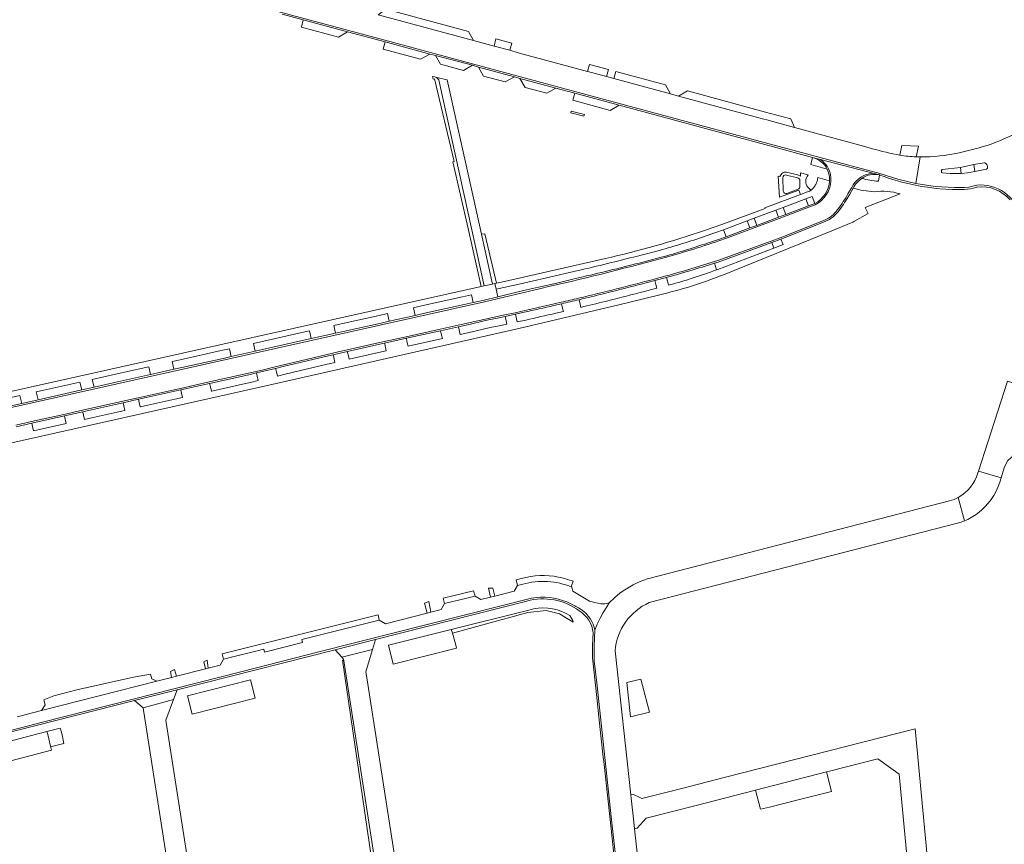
# Model space of a CAD drawing. Header units: metres. Extents: x 166325 to 190320, y 381923 to 404576.
# Tile 889 of 1056: x 175191 to 175441, y 401322 to 401532. Entities that reach past the tile are written whole.
import ezdxf

# ---------------------------------------------------------------- set-up
doc = ezdxf.new("R2010")
doc.units = ezdxf.units.M
for name, color, linetype, lineweight in [('B-WE-VH-VERHARDING_ASFALT-GV', 8, 'Continuous', 18), ('B-WE-VH-VERHARDING_BETONSTRAATSTEEN-GV', 8, 'Continuous', 18), ('B-WE-VH-VERHARDING_FUNDERING_ZAND-GV', 8, 'Continuous', 18), ('B-WE-VH-VERHARDING_STRAATBAKSTEEN-GV', 8, 'Continuous', 18)]:
    doc.layers.add(name, color=color, linetype=linetype, lineweight=lineweight)

msp = doc.modelspace()

# ---------------------------------------------------------------- linework, layer by layer
at = {"layer": 'B-WE-VH-VERHARDING_ASFALT-GV', "flags": 128}
for points in [[(175169.845, 401557.562), (175191.144, 401551.816), (175219.415, 401544.252), (175259.838, 401533.322), (175283.623, 401526.954), (175320.291, 401517.066), (175344.835, 401510.375), (175379.161, 401501.203), (175409.506, 401493.072), (175414.061, 401491.631), (175418.662, 401490.5)], [(175407.607, 401499.35), (175405.376, 401499.965), (175390.004, 401504.141), (175387.824, 401504.735), (175380.754, 401506.661), (175379.986, 401506.883), (175358.289, 401512.743), (175356.286, 401513.287), (175341.881, 401517.211), (175340, 401517.718), (175335.217, 401518.996), (175335.151, 401519.014), (175317.552, 401523.755), (175315.397, 401524.368), (175311.391, 401525.435), (175306.19, 401526.831), (175281.872, 401533.376)], [(175432.763, 401499.048), (175429.651, 401498.327)], [(175418.662, 401490.5), (175419.786, 401497.251), (175418.778, 401497.273)], [(175419.786, 401497.251), (175418.662, 401490.5), (175423.626, 401489.744), (175428.532, 401489.452), (175431.024, 401489.461), (175432.173, 401489.588), (175434.211, 401490.094), (175435.134, 401490.129), (175436.057, 401490.084), (175436.972, 401489.96), (175437.873, 401489.757), (175438.753, 401489.476), (175439.605, 401489.121), (175440.424, 401488.693), (175441.202, 401488.196), (175441.935, 401487.634), (175442.616, 401487.01), (175442.939, 401486.673), (175445.554, 401484.153), (175447.791, 401485.294), (175449.563, 401486.217), (175447.976, 401489.298), (175447.054, 401491.078)], [(175429.3, 401404.1), (175430.166, 401404.376), (175431.015, 401404.701), (175429.461, 401410.683), (175428.386, 401410.169), (175427.26, 401409.78), (175350.409, 401389.979)], [(175350.868, 401383.938), (175429.3, 401404.1)], [(175318.69, 401388.61), (175317.343, 401388.313), (175316.478, 401386.853), (175311.561, 401385.613), (175310.48, 401385.341), (175308.036, 401384.725), (175306.569, 401385.569), (175298.806, 401383.7), (175297.923, 401382.198), (175295.265, 401381.517), (175294.356, 401381.285), (175283.794, 401378.58), (175282.196, 401379.515), (175262.502, 401374.55), (175262.689, 401373.81), (175252.985, 401371.364), (175252.799, 401372.104), (175242.59, 401369.53), (175241.677, 401368.034), (175238.693, 401367.279), (175237.991, 401367.101), (175230.581, 401365.225), (175229.381, 401364.921), (175225.598, 401363.964), (175196.246, 401356.475), (175190.104, 401354.889)], [(175184.769, 401350.507), (175196.545, 401353.537), (175247.353, 401366.451), (175266.852, 401371.444), (175303.754, 401380.724), (175320.938, 401385.062), (175322.068, 401385.22), (175323.206, 401385.299), (175324.346, 401385.298), (175325.484, 401385.217), (175326.613, 401385.056), (175327.728, 401384.817), (175328.824, 401384.5), (175329.895, 401384.107), (175330.935, 401383.64), (175331.94, 401383.101), (175332.171, 401382.965), (175332.897, 401382.61), (175333.584, 401382.186), (175334.226, 401381.695), (175334.816, 401381.143), (175335.349, 401380.536), (175335.82, 401379.879), (175336.223, 401379.179), (175336.555, 401378.442), (175336.812, 401377.677), (175336.983, 401376.945), (175337.637, 401378.485), (175338.364, 401379.993), (175339.163, 401381.465), (175340.03, 401382.896), (175340.673, 401383.866), (175339.549, 401383.636), (175338.536, 401383.674), (175337.003, 401383.959), (175335.659, 401384.338), (175331.416, 401386.833), (175331.188, 401387.889)], [(175343.408, 401386.309), (175342.127, 401385.256), (175340.673, 401383.866), (175340.03, 401382.896), (175339.163, 401381.465), (175338.364, 401379.993), (175337.637, 401378.485), (175336.983, 401376.945), (175336.838, 401372.906), (175336.845, 401369.148), (175337.534, 401363.529), (175338.985, 401350.121), (175341.186, 401329.468), (175343.122, 401312.159), (175343.598, 401307.248), (175349.084, 401307.374), (175349.06, 401308.85), (175347.131, 401326.425), (175346.936, 401328.197), (175346.27, 401334.255), (175346.177, 401335.106), (175342.16, 401371.69)]]:
    msp.add_lwpolyline(points, dxfattribs=at)
at = {"layer": 'B-WE-VH-VERHARDING_ASFALT-GV'}
for points in [[(175448.118, 401505.581, -0.0839601), (175432.763, 401499.048)], [(175414.606, 401497.719, -0.0261578), (175407.607, 401499.35)], [(175418.778, 401497.273, -0.0321107), (175414.606, 401497.719)], [(175429.651, 401498.327, -0.0593919), (175419.786, 401497.251)], [(175331.188, 401387.889, 0.1703435), (175318.69, 401388.61)], [(175350.409, 401389.979, 0.0870853), (175343.408, 401386.309)], [(175342.16, 401371.69, -0.2738173), (175350.868, 401383.938)]]:
    msp.add_lwpolyline(points, format="xyb", dxfattribs=at)
at = {"layer": 'B-WE-VH-VERHARDING_ASFALT-GV', "flags": 128}
msp.add_lwpolyline([(175433.701, 401493.539), (175431.804, 401493.217), (175430.23, 401493.048), (175427.443, 401493.079), (175425.413, 401493.234), (175425.188, 401493.305), (175425.161, 401493.36), (175425.197, 401493.925), (175425.326, 401494.089), (175430.016, 401494.604), (175433.413, 401495.326), (175436.054, 401495.765), (175436.221, 401495.729), (175436.431, 401495.614), (175436.744, 401495.372), (175436.843, 401495.17), (175436.911, 401494.937), (175436.876, 401494.403), (175436.637, 401494.151)], close=True, dxfattribs=at)
at = {"layer": 'B-WE-VH-VERHARDING_BETONSTRAATSTEEN-GV', "flags": 128}
for points in [[(175283.838, 401534.786), (175281.872, 401533.376), (175306.19, 401526.831), (175304.883, 401529.134)], [(175262.852, 401532.115), (175262.382, 401530.286), (175271.836, 401527.735), (175274.143, 401529.067)], [(175283.659, 401526.496), (175283.215, 401524.686), (175292.693, 401522.116), (175295.035, 401523.418)], [(175315.887, 401526.152), (175311.853, 401527.248), (175311.391, 401525.435), (175315.397, 401524.368)], [(175305.878, 401520.566), (175296.462, 401523.025), (175297.753, 401520.799), (175303.654, 401519.194)], [(175316.547, 401517.622), (175307.398, 401520.096), (175308.691, 401517.823), (175314.247, 401516.312)], [(175340, 401517.718), (175340.488, 401519.517), (175335.689, 401520.775), (175335.629, 401520.791), (175335.151, 401519.014), (175335.217, 401518.996)], [(175342.352, 401519.015), (175341.881, 401517.211), (175356.286, 401513.287), (175354.975, 401515.569)], [(175327.125, 401514.754), (175317.978, 401517.234), (175319.315, 401514.937), (175324.809, 401513.427)], [(175331.929, 401513.466), (175331.454, 401511.647), (175340.918, 401509.1), (175343.206, 401510.417)], [(175360.592, 401514.057), (175358.289, 401512.743), (175379.986, 401506.883), (175380.754, 401506.661), (175387.824, 401504.735), (175386.89, 401506.924), (175382.962, 401507.984), (175380.467, 401508.674)], [(175330.971, 401508.912), (175330.922, 401508.489), (175334.235, 401507.637), (175334.357, 401508.001)], [(175430.016, 401494.604), (175425.326, 401494.089), (175425.197, 401493.925), (175425.161, 401493.36), (175425.188, 401493.305), (175425.413, 401493.234), (175427.443, 401493.079), (175430.23, 401493.048)], [(175436.911, 401494.937), (175436.843, 401495.17), (175436.744, 401495.372), (175436.431, 401495.614), (175436.221, 401495.729), (175436.054, 401495.765), (175433.413, 401495.326), (175433.701, 401493.539), (175436.637, 401494.151), (175436.876, 401494.403)], [(175306.569, 401385.569), (175306.193, 401386.977), (175298.459, 401385.052), (175298.806, 401383.7)], [(175311.07, 401387.622), (175309.973, 401387.578), (175310.48, 401385.341), (175311.561, 401385.613)], [(175294.775, 401384.203), (175293.692, 401383.765), (175294.356, 401381.285), (175295.265, 401381.517)], [(175242.408, 401370.203), (175242.59, 401369.53), (175252.799, 401372.104), (175252.985, 401371.364), (175262.689, 401373.81), (175262.502, 401374.55), (175282.196, 401379.515), (175281.892, 401380.842), (175242.225, 401370.88)], [(175301.6, 401373.44), (175300.784, 401376.187), (175300.5, 401377.143), (175284.497, 401373.095), (175285.711, 401368.314), (175301.873, 401372.393)], [(175280.501, 401372.009), (175281.26, 401374.56), (175270.99, 401371.96), (175272.678, 401370.037)], [(175278.876, 401365.905), (175278.81, 401366.33), (175280.501, 401372.009), (175272.678, 401370.037), (175273.07, 401369.59), (175273.134, 401369.18), (175281.39, 401316.09), (175277.5, 401308.99), (175266.284, 401304.431), (175261.118, 401302.331), (175244.015, 401295.379), (175241.63, 401294.41), (175241.223, 401294.671), (175237.117, 401297.306), (175238.681, 401287.205), (175242.46, 401288.68), (175242.41, 401288.84), (175243.1, 401289.43), (175288.18, 401307.9), (175287.652, 401310.131), (175287.33, 401311.49)], [(175238.374, 401369.279), (175237.58, 401368.885), (175237.991, 401367.101), (175238.693, 401367.279)], [(175225.598, 401363.964), (175224.298, 401364.57), (175224.012, 401365.768), (175219.688, 401364.956), (175205.22, 401361.73), (175199.4, 401360.23), (175196.876, 401359.206), (175197.191, 401357.993), (175196.246, 401356.475)], [(175230.112, 401366.955), (175229.045, 401366.45), (175229.381, 401364.921), (175230.581, 401365.225)], [(175249.421, 401364.33), (175233.399, 401360.241), (175234.58, 401355.54), (175250.614, 401359.62)], [(175349.12, 401362.86), (175348.698, 401364.47), (175345.12, 401363.598), (175346.069, 401354.923), (175350.89, 401356.05)], [(175229.882, 401359.332), (175230.81, 401361.77), (175219.95, 401359.03), (175222.16, 401357.19)], [(175198.582, 401347.455), (175197.858, 401350.391), (175197.666, 401351.172), (175181.649, 401347.06), (175182.846, 401342.311), (175198.837, 401346.418)], [(175201.247, 401351.259), (175201.04, 401352.03), (175197.666, 401351.172), (175197.858, 401350.391), (175198.582, 401347.455), (175198.86, 401347.35), (175201.97, 401348.13), (175201.493, 401350.342)]]:
    msp.add_lwpolyline(points, close=True, dxfattribs=at)
for points in [[(175419.356, 401499.974), (175415.113, 401500.177), (175414.606, 401497.719)], [(175418.778, 401497.273), (175419.356, 401499.974)], [(175392.623, 401497.023), (175392.394, 401497.082), (175391.926, 401495.291), (175396.123, 401494.142)], [(175406.861, 401492.981), (175407.714, 401493.108), (175394.39, 401496.565)], [(175409.079, 401491.089), (175409.139, 401491.086), (175409.421, 401492.665)], [(175401.412, 401487.84), (175402.391, 401489.513)], [(175393.065, 401485.06), (175391.476, 401484.458), (175385.716, 401482.296), (175383.885, 401481.609), (175370.531, 401476.599), (175368.551, 401475.936)], [(175398.783, 401483.866), (175398.901, 401484.039)], [(175368.263, 401470.917), (175381.897, 401475.841), (175384.165, 401476.688), (175384.173, 401476.691), (175395.462, 401481.175)], [(175352.148, 401466.189), (175355.148, 401466.987)], [(175323.314, 401463.835), (175308.951, 401460.387), (175080.278, 401409.358)], [(175189.712, 401429.064), (175193.698, 401429.954), (175201.996, 401431.806), (175206.664, 401432.847), (175216.967, 401435.146), (175220.884, 401436.021), (175230.022, 401438.06), (175231.591, 401438.41), (175238.952, 401440.052), (175248.906, 401442.274), (175250.877, 401442.714), (175250.883, 401442.715), (175252.702, 401443.149), (175255.74, 401443.874), (175270.368, 401447.366), (175270.667, 401447.438), (175273.995, 401448.18), (175283.462, 401450.293), (175288.988, 401451.526), (175297.71, 401453.472), (175302.218, 401454.478), (175304.17, 401454.914), (175309.893, 401456.191), (175314.105, 401457.084), (175316.742, 401457.656)], [(175447.579, 401436.828), (175447.967, 401438.349), (175441.987, 401440.233), (175434.595, 401417.371), (175440.357, 401415.687), (175441.26, 401418.49), (175442.031, 401420.055), (175442.854, 401420.781), (175443.114, 401420.947), (175447.3, 401434.55)], [(175440.007, 401414.603), (175440.357, 401415.687), (175434.595, 401417.371), (175434.449, 401416.918)], [(175429.461, 401410.683), (175431.015, 401404.701)], [(175318.33, 401390.06), (175316.976, 401389.708), (175317.343, 401388.313), (175318.69, 401388.61)], [(175331.188, 401387.889), (175331.114, 401388.232), (175331.468, 401389.369), (175330.957, 401389.55)], [(175334.226, 401381.695), (175333.584, 401382.186), (175332.897, 401382.61), (175332.171, 401382.965), (175331.94, 401383.101), (175330.935, 401383.64), (175329.895, 401384.107), (175328.824, 401384.5), (175327.728, 401384.817), (175326.613, 401385.056), (175325.484, 401385.217), (175324.346, 401385.298), (175323.206, 401385.299), (175322.068, 401385.22), (175320.938, 401385.062), (175303.754, 401380.724), (175266.852, 401371.444), (175247.353, 401366.451), (175196.545, 401353.537), (175184.769, 401350.507)], [(175184.857, 401350.156), (175219.95, 401359.03), (175230.81, 401361.77), (175270.99, 401371.96), (175281.26, 401374.56), (175319.73, 401384.3)], [(175343.122, 401312.159), (175341.186, 401329.468), (175338.985, 401350.121), (175337.534, 401363.529), (175336.845, 401369.148), (175336.838, 401372.906), (175336.983, 401376.945), (175336.812, 401377.677), (175336.555, 401378.442), (175336.223, 401379.179), (175335.82, 401379.879), (175335.349, 401380.536), (175334.816, 401381.143), (175334.226, 401381.695)], [(175336.574, 401376.26), (175336.548, 401374.82), (175336.41, 401372.87), (175336.4, 401369.86), (175336.483, 401369.099), (175337.24, 401362.177), (175338.56, 401350.098), (175339.16, 401344.606), (175339.28, 401343.505), (175340.801, 401329.595), (175341.405, 401324.066), (175342.736, 401311.889)], [(175236.69, 401297.58), (175227.963, 401353.454), (175227.87, 401354.05), (175229.882, 401359.332), (175222.16, 401357.19), (175222.246, 401356.639), (175235.882, 401269.319)], [(175418.5, 401351.89), (175370.246, 401339.564), (175358.79, 401336.638), (175348.97, 401334.13), (175348.307, 401334.479), (175346.881, 401335.13), (175346.177, 401335.106), (175346.27, 401334.255), (175346.936, 401328.197), (175347.131, 401326.425), (175347.82, 401326.621), (175350.064, 401329.136), (175362.777, 401332.393), (175377.861, 401336.258), (175395.916, 401340.885), (175396.705, 401341.087), (175409.01, 401344.24), (175412.861, 401341.451), (175414.41, 401340.33), (175420.16, 401279.203), (175420.21, 401278.67), (175415.49, 401277.69), (175415.718, 401276.74)], [(175430.377, 401267.229), (175425.458, 401277.724), (175425.418, 401278.152), (175418.5, 401351.89)]]:
    msp.add_lwpolyline(points, dxfattribs=at)
at = {"layer": 'B-WE-VH-VERHARDING_BETONSTRAATSTEEN-GV'}
for points in [[(175396.123, 401494.142, 0.2098584), (175392.623, 401497.023)], [(175394.39, 401496.565, -0.2752573), (175397.083, 401491.156)], [(175414.606, 401497.719, 0.0321107), (175418.778, 401497.273)], [(175397.083, 401491.156, -0.2578636), (175393.065, 401485.06)], [(175402.391, 401489.513, -0.228041), (175406.861, 401492.981)], [(175409.421, 401492.665, 0.2208098), (175404.956, 401491.789)], [(175404.956, 401491.789, 0.0524022), (175409.079, 401491.089)], [(175398.901, 401484.039, 0.0361031), (175401.412, 401487.84)], [(175395.462, 401481.175, 0.1460411), (175398.783, 401483.866)], [(175368.551, 401475.936, -0.0170146), (175353.968, 401471.434)], [(175353.968, 401471.434, -0.0094305), (175323.314, 401463.835)], [(175355.148, 401466.987, 0.0095915), (175368.263, 401470.917)], [(175332.901, 401461.349, 0.0059271), (175352.148, 401466.189)], [(175328.469, 401460.302, 0.0015969), (175332.901, 401461.349)], [(175316.742, 401457.656, 0.0035728), (175328.469, 401460.302)], [(175434.449, 401416.918, -0.1987991), (175429.461, 401410.683)], [(175434.384, 401406.622, 0.1589394), (175440.007, 401414.603)], [(175431.015, 401404.701, 0.0620143), (175434.384, 401406.622)], [(175327.815, 401390.443, 0.118817), (175318.33, 401390.06)], [(175318.69, 401388.61, -0.1703435), (175331.188, 401387.889)], [(175330.957, 401389.55, 0.0404121), (175327.815, 401390.443)], [(175319.73, 401384.3, -0.2373699), (175333.038, 401381.821)], [(175333.038, 401381.821, -0.2460924), (175336.574, 401376.26)]]:
    msp.add_lwpolyline(points, format="xyb", dxfattribs=at)
at = {"layer": 'B-WE-VH-VERHARDING_FUNDERING_ZAND-GV', "flags": 128}
for points in [[(175296.493, 401517.551), (175296.287, 401517.594), (175295.725, 401517.745), (175295.901, 401517.004), (175296.236, 401517.084), (175301.218, 401496.111), (175300.883, 401496.031), (175304.767, 401479.06), (175308.08, 401464.291), (175308.84, 401464.461), (175297.43, 401516.46)], [(175320.192, 401382.05), (175300.5, 401377.143), (175300.784, 401376.187), (175319.944, 401381.437), (175324.633, 401381.966), (175328.042, 401381.119), (175331.48, 401379.003), (175331.427, 401379.434), (175330.68, 401380.674), (175329.723, 401381.145)]]:
    msp.add_lwpolyline(points, dxfattribs=at)
at = {"layer": 'B-WE-VH-VERHARDING_FUNDERING_ZAND-GV'}
for points in [[(175297.43, 401516.46, 0.2958743), (175296.493, 401517.551)], [(175329.723, 401381.145, 0.1956764), (175320.192, 401382.05)]]:
    msp.add_lwpolyline(points, format="xyb", dxfattribs=at)
at = {"layer": 'B-WE-VH-VERHARDING_FUNDERING_ZAND-GV', "flags": 128}
for points in [[(175309.034, 401477.709), (175308.183, 401477.604), (175311.01, 401464.91), (175311.606, 401465.045), (175312.014, 401465.137), (175311.692, 401466.6)], [(175273.134, 401369.18), (175272.8, 401369.347), (175280.597, 401315.99), (175277.876, 401310.584), (175277.932, 401310.337), (175277.465, 401309.349), (175266.236, 401304.714), (175266.284, 401304.431), (175277.5, 401308.99), (175281.39, 401316.09)]]:
    msp.add_lwpolyline(points, close=True, dxfattribs=at)
at = {"layer": 'B-WE-VH-VERHARDING_STRAATBAKSTEEN-GV', "flags": 128}
for points in [[(175257.529, 401533.531), (175262.852, 401532.115), (175274.143, 401529.067), (175283.659, 401526.496), (175295.035, 401523.418), (175296.462, 401523.025), (175305.878, 401520.566), (175307.398, 401520.096), (175316.547, 401517.622), (175317.978, 401517.234), (175327.125, 401514.754), (175331.929, 401513.466), (175343.206, 401510.417), (175364.865, 401504.561), (175382.477, 401499.8), (175392.394, 401497.082), (175392.623, 401497.023), (175394.39, 401496.565), (175407.714, 401493.108), (175409.421, 401492.665), (175409.476, 401492.651)], [(175441.202, 401488.196), (175440.424, 401488.693), (175439.605, 401489.121), (175438.753, 401489.476), (175437.873, 401489.757), (175436.972, 401489.96), (175436.057, 401490.084), (175435.134, 401490.129), (175434.211, 401490.094), (175432.173, 401489.588), (175431.024, 401489.461), (175428.532, 401489.452), (175423.626, 401489.744), (175418.662, 401490.5), (175414.061, 401491.631), (175409.506, 401493.072), (175379.161, 401501.203), (175344.835, 401510.375), (175320.291, 401517.066), (175283.623, 401526.954), (175259.838, 401533.322)], [(175299.438, 401516.868), (175296.493, 401517.551)], [(175297.43, 401516.46), (175308.84, 401464.461), (175311.01, 401464.91), (175308.183, 401477.604), (175299.438, 401516.868)], [(175394.39, 401496.565), (175392.623, 401497.023)], [(175396.724, 401491.184), (175393.728, 401491.998), (175393.664, 401491.587), (175393.616, 401491.358), (175393.556, 401491.131), (175393.485, 401490.908), (175393.403, 401490.688), (175393.309, 401490.473), (175393.206, 401490.263), (175393.091, 401490.059), (175392.966, 401489.86), (175392.831, 401489.669), (175392.686, 401489.484), (175392.533, 401489.306), (175392.37, 401489.138), (175392.199, 401488.977), (175392.04, 401488.841), (175391.64, 401488.55), (175391.112, 401488.354), (175389.311, 401487.684), (175380.26, 401484.32), (175380.331, 401484.136), (175373.889, 401481.76), (175369.987, 401480.32), (175369.309, 401480.07), (175364.91, 401478.544)], [(175384.116, 401492.269), (175383.612, 401492.401), (175384.027, 401487.001), (175388.892, 401488.809), (175389.311, 401487.684), (175391.112, 401488.354), (175391.64, 401488.55), (175392.04, 401488.841), (175391.726, 401489.026)], [(175384.962, 401488.534), (175384.8, 401491.943)], [(175385.777, 401492.66), (175388.583, 401491.972)], [(175391.259, 401492.668), (175389.299, 401493.2), (175389.34, 401492.381), (175388.565, 401492.684), (175386.086, 401493.334)], [(175389.184, 401491.234), (175389.197, 401489.679)], [(175409.421, 401492.665), (175407.714, 401493.108), (175406.861, 401492.981)], [(175388.749, 401489.049), (175385.861, 401487.987)], [(175391.726, 401489.026), (175391.506, 401489.203), (175391.188, 401489.534)], [(175402.391, 401489.513), (175401.412, 401487.84)], [(175402.735, 401489.312), (175401.76, 401487.645)], [(175401.76, 401487.645), (175402.735, 401489.312)], [(175434.11, 401489.579), (175434.3, 401489.603)], [(175365.102, 401477.091), (175367.812, 401478.058), (175369.782, 401478.751), (175375.773, 401480.999), (175377.563, 401481.67), (175383.085, 401483.742), (175384.915, 401484.429), (175390.676, 401486.59), (175392.261, 401487.185), (175392.938, 401485.401)], [(175369.78, 401467.3), (175397.27, 401478.443), (175402.638, 401480.653), (175402.931, 401480.822), (175406.551, 401482.908), (175405.749, 401484.43), (175414.661, 401487.859)], [(175392.938, 401485.401), (175391.349, 401484.798), (175385.588, 401482.637), (175383.757, 401481.95), (175378.197, 401479.863), (175376.406, 401479.192), (175370.416, 401476.944), (175368.435, 401476.281), (175365.692, 401475.363)], [(175368.551, 401475.936), (175370.531, 401476.599), (175383.885, 401481.609), (175385.716, 401482.296), (175391.476, 401484.458), (175393.065, 401485.06)], [(175398.901, 401484.039), (175398.783, 401483.866)], [(175395.462, 401481.175), (175384.173, 401476.691), (175384.165, 401476.688), (175381.897, 401475.841), (175368.263, 401470.917)], [(175367.446, 401470.237), (175368.385, 401470.537), (175382.037, 401475.466), (175384.313, 401476.316), (175395.614, 401480.805)], [(175395.614, 401480.805), (175384.313, 401476.316), (175384.886, 401475.008), (175382.557, 401474.041), (175368.283, 401468.661), (175367.983, 401468.547)], [(175348.793, 401472.294), (175353.426, 401473.497)], [(175339.705, 401471.412), (175313.31, 401465.43), (175312.014, 401465.137), (175311.606, 401465.045), (175311.93, 401463.61)], [(175353.885, 401471.729), (175349.249, 401470.526)], [(175311.93, 401463.61), (175317.789, 401464.912), (175319.986, 401465.4), (175331.657, 401468.126), (175333.567, 401468.554)], [(175333.967, 401466.772), (175332.06, 401466.331), (175327.323, 401465.202), (175322.664, 401464.147), (175320.388, 401463.608), (175318.198, 401463.09), (175312.357, 401461.707), (175308.842, 401460.875), (175306.097, 401460.262), (175303.798, 401459.748), (175293.38, 401457.421), (175291.353, 401456.968), (175284.72, 401455.486), (175282.64, 401455.022), (175272.97, 401452.861), (175271.096, 401452.443), (175264.873, 401451.053), (175262.967, 401450.627), (175252.472, 401448.282), (175250.647, 401447.875), (175244.495, 401446.5), (175242.446, 401446.043), (175231.956, 401443.699), (175229.969, 401443.255), (175223.973, 401441.916), (175217.864, 401440.551), (175215.573, 401440.039), (175209.634, 401438.713), (175206.505, 401438.014), (175197.305, 401435.959), (175195.393, 401435.531), (175191.243, 401434.604), (175181.171, 401432.354)], [(175350.316, 401465.295), (175352.25, 401465.803), (175355.255, 401466.602)], [(175355.785, 401464.674), (175355.515, 401465.655), (175355.255, 401466.602), (175352.25, 401465.803), (175352.502, 401464.838), (175352.756, 401463.868), (175350.821, 401463.359)], [(175355.148, 401466.987), (175352.148, 401466.189)], [(175359.305, 401467.758), (175361.224, 401468.323)], [(175080.278, 401409.358), (175308.951, 401460.387), (175323.314, 401463.835)], [(175180.729, 401434.335), (175190.802, 401436.583), (175191.243, 401434.604), (175195.393, 401435.531), (175194.951, 401437.509), (175196.863, 401437.936), (175206.065, 401439.989), (175206.505, 401438.014), (175209.634, 401438.713), (175209.194, 401440.687), (175215.132, 401442.013), (175217.423, 401442.524), (175223.534, 401443.887), (175223.973, 401441.916), (175229.969, 401443.255), (175229.53, 401445.225), (175231.516, 401445.669), (175242.007, 401448.01), (175244.057, 401448.467), (175244.495, 401446.5), (175250.647, 401447.875), (175250.208, 401449.84), (175252.033, 401450.247), (175262.53, 401452.589), (175264.435, 401453.015), (175264.873, 401451.053), (175271.096, 401452.443), (175270.658, 401454.403), (175272.533, 401454.822), (175282.204, 401456.98), (175284.284, 401457.444), (175284.72, 401455.486), (175291.353, 401456.968), (175290.917, 401458.924), (175292.943, 401459.376), (175303.362, 401461.701), (175305.651, 401462.214), (175306.097, 401460.262), (175308.842, 401460.875), (175312.357, 401461.707), (175311.93, 401463.61), (175311.606, 401465.045), (175311.01, 401464.91), (175308.84, 401464.461), (175308.08, 401464.291), (175098.35, 401417.519)], [(175165.334, 401419.317), (175166.9, 401419.66), (175170.034, 401420.363), (175171.01, 401420.582), (175173.916, 401421.234), (175178.038, 401422.158), (175256.75, 401439.81), (175317.65, 401453.61), (175343.14, 401459.67), (175353.213, 401462.15)], [(175333.441, 401459.011), (175333.259, 401459.805), (175332.994, 401460.96)], [(175339.14, 401462.453), (175341.081, 401462.935)], [(175341.565, 401460.995), (175339.624, 401460.513)], [(175326.612, 401459.461), (175328.56, 401459.913)], [(175328.56, 401459.913), (175328.822, 401458.816), (175329.025, 401457.968), (175327.076, 401457.516)], [(175316.742, 401457.656), (175314.105, 401457.084), (175309.893, 401456.191), (175304.17, 401454.914), (175302.218, 401454.478), (175297.71, 401453.472), (175288.988, 401451.526), (175283.462, 401450.293), (175273.995, 401448.18), (175270.667, 401447.438), (175270.368, 401447.366), (175255.74, 401443.874), (175252.702, 401443.149), (175250.883, 401442.715), (175250.877, 401442.714), (175248.906, 401442.274), (175238.952, 401440.052), (175231.591, 401438.41), (175230.022, 401438.06), (175220.884, 401436.021), (175216.967, 401435.146), (175206.664, 401432.847), (175201.996, 401431.806), (175193.698, 401429.954), (175189.712, 401429.064)], [(175189.799, 401428.675), (175193.785, 401429.564), (175202.083, 401431.416), (175206.751, 401432.458), (175208.983, 401432.956), (175215.102, 401434.321), (175217.054, 401434.757), (175220.971, 401435.631), (175222.923, 401436.066), (175229.726, 401437.584), (175230.109, 401437.67), (175231.678, 401438.02), (175239.039, 401439.663), (175248.993, 401441.884), (175250.97, 401442.325), (175252.795, 401442.761), (175255.833, 401443.486), (175257.779, 401443.95), (175268.516, 401446.513), (175270.461, 401446.978), (175270.76, 401447.049), (175274.082, 401447.79), (175281.597, 401449.467), (175283.549, 401449.903), (175289.075, 401451.136), (175297.797, 401453.082), (175302.305, 401454.088), (175304.257, 401454.524), (175309.975, 401455.8), (175312.233, 401456.276), (175314.189, 401456.694), (175316.827, 401457.265), (175319.02, 401457.747)], [(175319.452, 401455.794), (175317.254, 401455.311), (175316.827, 401457.265), (175314.189, 401456.694), (175314.426, 401455.606), (175314.615, 401454.74), (175312.659, 401454.322), (175310.41, 401453.848), (175304.692, 401452.572), (175302.74, 401452.136), (175302.305, 401454.088), (175297.797, 401453.082), (175298.049, 401451.955), (175298.233, 401451.131), (175289.51, 401449.184), (175289.326, 401450.01), (175289.111, 401450.974), (175289.075, 401451.136), (175283.549, 401449.903), (175283.593, 401449.706), (175283.8, 401448.778), (175283.984, 401447.951), (175282.032, 401447.515), (175274.518, 401445.838), (175274.333, 401446.668), (175274.131, 401447.57), (175274.082, 401447.79), (175270.76, 401447.049), (175270.461, 401446.978), (175270.511, 401446.752), (175270.71, 401445.86), (175270.896, 401445.025), (175269.43, 401444.675), (175268.95, 401444.561), (175258.215, 401441.999), (175256.269, 401441.534), (175256.034, 401442.588), (175255.833, 401443.486), (175252.795, 401442.761), (175250.97, 401442.325), (175251.154, 401441.5), (175251.406, 401440.374), (175249.429, 401439.933), (175247.427, 401439.486), (175242.547, 401438.397), (175239.567, 401437.732), (175239.474, 401437.711), (175239.222, 401438.84), (175239.039, 401439.663), (175231.678, 401438.02), (175231.872, 401437.201), (175232.14, 401436.074), (175230.188, 401435.639), (175223.359, 401434.115), (175221.435, 401433.686), (175221.407, 401433.679), (175221.154, 401434.812), (175220.971, 401435.631), (175217.054, 401434.757), (175217.062, 401434.722), (175217.236, 401433.938), (175217.489, 401432.805), (175215.537, 401432.369), (175209.418, 401431.004), (175207.187, 401430.506), (175206.933, 401431.641), (175206.767, 401432.386), (175206.751, 401432.458), (175202.083, 401431.416), (175202.265, 401430.6), (175202.519, 401429.464), (175194.22, 401427.612), (175193.966, 401428.75), (175193.785, 401429.564), (175189.799, 401428.675)]]:
    msp.add_lwpolyline(points, dxfattribs=at)
at = {"layer": 'B-WE-VH-VERHARDING_STRAATBAKSTEEN-GV'}
for points in [[(175296.493, 401517.551, -0.2958743), (175297.43, 401516.46)], [(175392.623, 401497.023, -0.2098584), (175396.123, 401494.142)], [(175397.083, 401491.156, 0.2752573), (175394.39, 401496.565)], [(175386.086, 401493.334, 0.4339633), (175384.116, 401492.269)], [(175396.123, 401494.142, -0.1098694), (175396.724, 401491.184)], [(175384.8, 401491.943, -0.4721855), (175385.777, 401492.66)], [(175388.583, 401491.972, -0.3592072), (175389.184, 401491.234)], [(175391.188, 401489.534, -0.3570564), (175391.259, 401492.668)], [(175392.938, 401485.401, 0.2559287), (175396.724, 401491.184)], [(175396.724, 401491.184, -0.2559287), (175392.938, 401485.401)], [(175393.065, 401485.06, 0.2578636), (175397.083, 401491.156)], [(175406.861, 401492.981, 0.228041), (175402.391, 401489.513)], [(175402.735, 401489.312, -0.1443058), (175404.956, 401491.789)], [(175404.956, 401491.789, -0.2208098), (175409.421, 401492.665)], [(175409.476, 401492.651, 0.0404693), (175418.588, 401490.06)], [(175385.861, 401487.987, -0.5104289), (175384.962, 401488.534)], [(175389.197, 401489.679, -0.2727827), (175388.749, 401489.049)], [(175408.06, 401488.416, -0.0570845), (175402.735, 401489.312)], [(175414.661, 401487.859, 0.1049907), (175408.06, 401488.416)], [(175418.588, 401490.06, 0.0532572), (175430.999, 401488.947)], [(175430.999, 401488.947, 0.0745659), (175434.11, 401489.579)], [(175434.3, 401489.603, -0.2505601), (175442.622, 401486.316)], [(175401.412, 401487.84, -0.0361031), (175398.901, 401484.039)], [(175401.76, 401487.645, -0.0360134), (175399.217, 401483.796)], [(175399.217, 401483.796, 0.0360134), (175401.76, 401487.645)], [(175398.783, 401483.866, -0.1460411), (175395.462, 401481.175)], [(175399.217, 401483.796, -0.1519424), (175395.614, 401480.805)], [(175395.614, 401480.805, 0.1519424), (175399.217, 401483.796)], [(175364.91, 401478.544, -0.0246672), (175339.705, 401471.412)], [(175353.426, 401473.497, 0.0150694), (175365.102, 401477.091)], [(175353.968, 401471.434, 0.0170146), (175368.551, 401475.936)], [(175365.692, 401475.363, -0.0150809), (175353.885, 401471.729)], [(175323.314, 401463.835, 0.0094305), (175353.968, 401471.434)], [(175333.567, 401468.554, 0.0059093), (175348.793, 401472.294)], [(175368.263, 401470.917, -0.0095915), (175355.148, 401466.987)], [(175349.249, 401470.526, -0.0058876), (175333.967, 401466.772)], [(175361.224, 401468.323, 0.0044725), (175367.446, 401470.237)], [(175367.983, 401468.547, -0.0140285), (175361.785, 401466.398)], [(175352.148, 401466.189, -0.0059271), (175332.901, 401461.349)], [(175353.213, 401462.15, 0.0379029), (175369.78, 401467.3)], [(175355.255, 401466.602, 0.0030004), (175359.305, 401467.758)], [(175361.785, 401466.398, -0.0045951), (175359.873, 401465.811)], [(175341.081, 401462.935, 0.0028246), (175350.316, 401465.295)], [(175350.821, 401463.359, -0.0027924), (175341.565, 401460.995)], [(175359.873, 401465.811, -0.0090325), (175355.785, 401464.674)], [(175332.901, 401461.349, -0.0015969), (175328.469, 401460.302)], [(175332.994, 401460.96, -0.0015962), (175328.56, 401459.913)], [(175328.56, 401459.913, 0.0015962), (175332.994, 401460.96)], [(175332.994, 401460.96, 0.0017647), (175339.14, 401462.453)], [(175328.469, 401460.302, -0.0035728), (175316.742, 401457.656)], [(175319.02, 401457.747, 0.0023691), (175326.612, 401459.461)], [(175339.624, 401460.513, -0.001944), (175333.441, 401459.011)], [(175327.076, 401457.516, -0.0023591), (175319.452, 401455.794)]]:
    msp.add_lwpolyline(points, format="xyb", dxfattribs=at)
at = {"layer": 'B-WE-VH-VERHARDING_STRAATBAKSTEEN-GV', "flags": 128}
for points in [[(175385.588, 401482.637), (175391.349, 401484.798), (175390.676, 401486.59), (175384.915, 401484.429)], [(175378.197, 401479.863), (175383.757, 401481.95), (175383.085, 401483.742), (175377.563, 401481.67)], [(175375.773, 401480.999), (175369.782, 401478.751), (175370.416, 401476.944), (175376.406, 401479.192)], [(175367.446, 401470.237), (175367.983, 401468.547), (175368.283, 401468.661), (175382.557, 401474.041), (175382.037, 401475.466), (175368.385, 401470.537)], [(175395.916, 401340.885), (175377.861, 401336.258), (175379.124, 401331.399), (175381.44, 401331.97), (175388.358, 401333.705), (175397.251, 401335.936)]]:
    msp.add_lwpolyline(points, close=True, dxfattribs=at)

doc.saveas('drawing.dxf')
